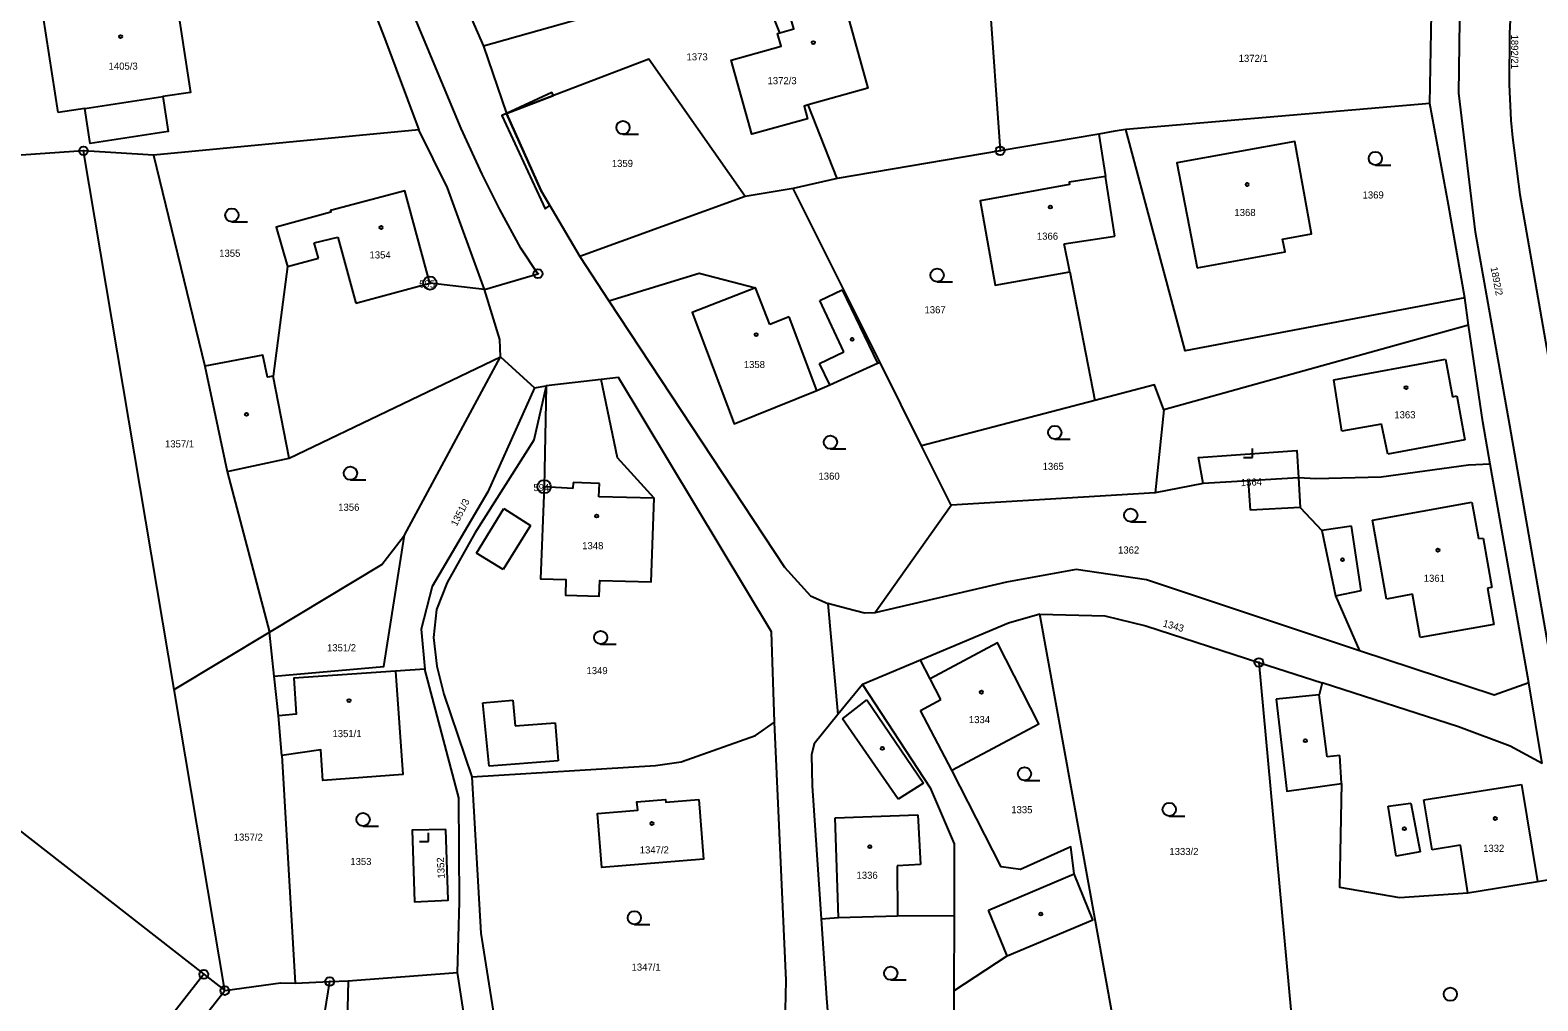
# Model space of a CAD drawing. Extents: x -587171 to -555306, y -1167727 to -1074732.
# Drawn here: x -559852.3 to -559682.1, y -1076385.2 to -1076275.6 of the extents above; entities that cross this region are included whole.
import ezdxf

# ---------------------------------------------------------------- set-up
doc = ezdxf.new("R2010")
doc.units = 0
for name, color, linetype in [('Hranice parcel', 7, 'Continuous'), ('Parcelní čísla', 7, 'Continuous'), ('Vnitřní kresba', 7, 'Continuous'), ('Věcná břemena k části', 7, 'Continuous'), ('Značky bodu BP', 7, 'Continuous'), ('Značky budov', 7, 'Continuous'), ('Značky kultur', 7, 'Continuous')]:
    doc.layers.add(name, color=color, linetype=linetype)

msp = doc.modelspace()

# ---------------------------------------------------------------- linework, layer by layer
at = {"layer": 'Hranice parcel'}
for p, q in [((-559746.19, -1076240.66), (-559742.81, -1076289.2)), ((-559770.49, -1076268.74), (-559801.09, -1076277.4)), ((-559767.68, -1076275.89), (-559770.49, -1076268.74)), ((-559801.09, -1076277.4), (-559798.5, -1076284.98)), ((-559761.21, -1076292.32), (-559764.48, -1076284.02)), ((-559694.32, -1076283.88), (-559728.64, -1076286.81)), ((-559808.4, -1076286.82), (-559838.33, -1076289.68)), ((-559731.68, -1076287.32), (-559742.81, -1076289.2)), ((-559838.33, -1076289.68), (-559846.23, -1076289.21)), ((-559836.01, -1076350.01), (-559846.23, -1076289.21)), ((-559742.81, -1076289.2), (-559761.21, -1076292.32)), ((-559838.33, -1076289.68), (-559832.53, -1076313.51)), ((-559761.21, -1076292.32), (-559766.15, -1076293.47)), ((-559771.58, -1076294.37), (-559790.22, -1076301.15)), ((-559766.15, -1076293.47), (-559771.58, -1076294.37)), ((-559756.34, -1076313.12), (-559766.15, -1076293.47)), ((-559790.22, -1076301.15), (-559786.94, -1076306.13)), ((-559689.97, -1076308.89), (-559690.36, -1076305.79)), ((-559689.97, -1076308.89), (-559724.34, -1076318.46)), ((-559810.01, -1076332.61), (-559799.17, -1076312.48)), ((-559799.17, -1076312.48), (-559795.34, -1076315.97)), ((-559832.53, -1076313.51), (-559830.02, -1076325.39)), ((-559751.67, -1076322.49), (-559756.34, -1076313.12)), ((-559795.34, -1076315.97), (-559794.04, -1076315.72)), ((-559787.84, -1076315.03), (-559794.04, -1076315.72)), ((-559732.13, -1076317.38), (-559751.67, -1076322.49)), ((-559724.34, -1076318.46), (-559725.3, -1076327.83)), ((-559748.34, -1076329.2), (-559751.67, -1076322.49)), ((-559683.14, -1076349.27), (-559687.53, -1076324.57)), ((-559830.02, -1076325.39), (-559825.24, -1076343.53)), ((-559725.3, -1076327.83), (-559748.34, -1076329.2)), ((-559719.91, -1076326.76), (-559725.3, -1076327.83)), ((-559756.94, -1076341.36), (-559748.34, -1076329.2)), ((-559762.25, -1076340.3), (-559761.13, -1076352.85)), ((-559730.08, -1076387.01), (-559738.33, -1076341.52)), ((-559836.01, -1076350.01), (-559825.24, -1076343.53)), ((-559824.71, -1076348.5), (-559825.24, -1076343.53)), ((-559751.79, -1076346.69), (-559758.34, -1076349.44)), ((-559713.61, -1076346.96), (-559709.16, -1076395.49)), ((-559713.61, -1076346.96), (-559706.47, -1076349.27)), ((-559824.24, -1076353), (-559824.71, -1076348.5)), ((-559807.72, -1076347.73), (-559811.03, -1076347.93)), ((-559830.29, -1076384), (-559836.01, -1076350.01)), ((-559758.34, -1076349.44), (-559761.13, -1076352.85)), ((-559681.64, -1076358.38), (-559683.14, -1076349.27)), ((-559823.85, -1076357.47), (-559824.24, -1076353)), ((-559823.85, -1076357.47), (-559822.35, -1076383.15)), ((-559682.16, -1076371.7), (-559679.2, -1076371.2)), ((-559748.01, -1076375.52), (-559748.02, -1076384.02)), ((-559832.66, -1076382.16), (-559859.22, -1076415.94)), ((-559832.66, -1076382.16), (-559830.29, -1076384)), ((-559816.37, -1076382.89), (-559804.04, -1076381.95)), ((-559850.66, -1076409.89), (-559830.29, -1076384)), ((-559824.03, -1076417.57), (-559818.45, -1076382.98)), ((-559822.35, -1076383.15), (-559818.45, -1076382.98)), ((-559818.45, -1076382.98), (-559816.37, -1076382.89)), ((-559816.37, -1076382.89), (-559817.26, -1076419.52)), ((-559748.02, -1076384.02), (-559748.03, -1076392.42))]:
    msp.add_line(p, q, dxfattribs=at)
for points in [[(-559800.97, -1076304.86), (-559794.95, -1076303.08), (-559796.9, -1076300.21), (-559799.24, -1076295.84), (-559801.24, -1076291.85), (-559803.62, -1076286.68), (-559812.53, -1076265.28), (-559817.89, -1076252.34), (-559821.44, -1076243.02), (-559823.53, -1076236.61), (-559824.03, -1076234.73), (-559826.59, -1076224.66), (-559827.84, -1076218.06), (-559841.06, -1076192.8), (-559849.12, -1076174.99), (-559857.26, -1076167.36)], [(-559694.32, -1076283.88), (-559693.95, -1076263.51), (-559689.57, -1076246.99)], [(-559811.08, -1076254.57), (-559808.95, -1076259.43), (-559801.09, -1076277.4)], [(-559816.53, -1076265.53), (-559812.23, -1076276.55), (-559808.4, -1076286.82)], [(-559684.85, -1076265.92), (-559685.34, -1076275.96), (-559685.36, -1076281.72), (-559685.2, -1076285.73), (-559685.01, -1076287.72), (-559684.15, -1076294.13), (-559683.32, -1076299.07), (-559680, -1076318.08), (-559678.38, -1076327.51), (-559676.63, -1076337.35), (-559674.34, -1076350.35), (-559672.89, -1076358.68), (-559670.79, -1076370.56), (-559668.73, -1076382.34), (-559667.79, -1076387.64), (-559663.89, -1076409.78), (-559663.07, -1076410.57), (-559662.14, -1076410.65), (-559660.67, -1076410.62)], [(-559767.68, -1076275.89), (-559766.1, -1076275.44), (-559767.03, -1076272.1), (-559760.97, -1076270.42), (-559757.74, -1076282.14), (-559764.48, -1076284.02)], [(-559849.1, -1076284.9), (-559850.79, -1076273.98), (-559842.25, -1076272.6), (-559842.49, -1076271.11), (-559839.44, -1076270.92), (-559839.49, -1076270.62), (-559838.04, -1076270.69), (-559837.85, -1076271.89), (-559835.86, -1076271.56), (-559834.16, -1076282.61), (-559837.28, -1076283.08), (-559836.67, -1076287.04), (-559845.47, -1076288.38), (-559846.07, -1076284.43), (-559849.1, -1076284.9)], [(-559764.48, -1076284.02), (-559764.93, -1076284.15), (-559764.56, -1076285.6), (-559770.81, -1076287.33), (-559773.14, -1076278.97), (-559767.51, -1076277.41), (-559767.91, -1076275.96), (-559767.68, -1076275.89)], [(-559771.58, -1076294.37), (-559782.43, -1076278.85), (-559798.5, -1076284.98)], [(-559690.36, -1076305.79), (-559692.23, -1076295.31), (-559694.32, -1076283.88)], [(-559798.5, -1076284.98), (-559794.59, -1076293.71), (-559790.22, -1076301.15)], [(-559800.97, -1076304.86), (-559805.16, -1076293.4), (-559808.4, -1076286.82)], [(-559731.68, -1076287.32), (-559730.93, -1076292.12), (-559735.02, -1076292.76), (-559734.98, -1076293.02), (-559745.06, -1076294.85), (-559743.38, -1076304.37), (-559734.96, -1076302.86), (-559732.13, -1076317.38)], [(-559728.64, -1076286.81), (-559729.87, -1076287), (-559731.68, -1076287.32)], [(-559690.36, -1076305.79), (-559721.93, -1076311.8), (-559728.64, -1076286.81)], [(-559846.23, -1076289.21), (-559860.89, -1076290.23), (-559893.42, -1076293.34)], [(-559720.57, -1076302.43), (-559710.66, -1076300.61), (-559710.93, -1076299.17), (-559707.66, -1076298.56), (-559709.55, -1076288.14), (-559722.85, -1076290.57), (-559720.57, -1076302.43)], [(-559893.42, -1076293.34), (-559875.13, -1076349.05), (-559832.66, -1076382.16)], [(-559800.97, -1076304.86), (-559807.14, -1076304.14), (-559809.99, -1076293.71), (-559818.38, -1076295.96), (-559818.33, -1076296.13), (-559824.48, -1076297.83), (-559823.22, -1076302.26), (-559824.82, -1076314.65), (-559825.46, -1076314.77), (-559826, -1076312.27), (-559832.53, -1076313.51)], [(-559786.94, -1076306.13), (-559776.75, -1076303.02), (-559770.42, -1076304.66), (-559777.56, -1076307.45), (-559772.82, -1076320.01), (-559763.47, -1076316.27), (-559762.03, -1076315.61), (-559756.65, -1076313.18), (-559756.34, -1076313.12)], [(-559799.17, -1076312.48), (-559799.26, -1076310.52), (-559800.97, -1076304.86)], [(-559786.94, -1076306.13), (-559767.15, -1076336.2), (-559764.2, -1076339.43), (-559762.25, -1076340.3)], [(-559687.53, -1076324.57), (-559688.36, -1076319.79), (-559689.97, -1076308.89)], [(-559830.02, -1076325.39), (-559823.02, -1076323.91), (-559799.17, -1076312.48)], [(-559795.34, -1076315.97), (-559800.62, -1076327.69), (-559806.89, -1076338.39), (-559808.15, -1076343.22), (-559807.72, -1076347.73)], [(-559794.04, -1076315.72), (-559795.41, -1076321.87), (-559802.07, -1076332.38), (-559805.2, -1076337.92), (-559806.4, -1076340.98), (-559806.74, -1076344.16), (-559806.38, -1076347.37), (-559805.57, -1076350.54), (-559802.41, -1076359.86)], [(-559794.04, -1076315.72), (-559794.26, -1076327.12), (-559794.65, -1076337.52), (-559791.8, -1076337.59), (-559791.84, -1076339.35), (-559788.03, -1076339.46), (-559787.98, -1076337.7), (-559782.17, -1076337.85), (-559781.86, -1076328.43), (-559785.98, -1076323.86), (-559787.84, -1076315.03)], [(-559768.25, -1076353.7), (-559768.62, -1076343.5), (-559785.86, -1076314.81), (-559787.84, -1076315.03)], [(-559724.34, -1076318.46), (-559725.39, -1076315.62), (-559732.13, -1076317.38)], [(-559719.91, -1076326.76), (-559720.42, -1076323.83), (-559709.34, -1076323.02), (-559709.14, -1076326.13)], [(-559687.53, -1076324.57), (-559689.95, -1076324.68), (-559699.8, -1076326.03), (-559707.17, -1076326.23), (-559709.14, -1076326.13)], [(-559709.14, -1076326.13), (-559714.77, -1076326.46), (-559719.91, -1076326.76)], [(-559709.14, -1076326.13), (-559708.97, -1076329.46), (-559706.49, -1076332.05), (-559704.95, -1076339.45), (-559702.24, -1076345.64)], [(-559825.24, -1076343.53), (-559812.56, -1076335.9), (-559810.01, -1076332.61)], [(-559824.71, -1076348.5), (-559812.33, -1076347.43), (-559810.01, -1076332.61)], [(-559702.24, -1076345.64), (-559726.29, -1076337.65), (-559734.22, -1076336.48), (-559742.09, -1076337.88), (-559756.94, -1076341.36)], [(-559756.94, -1076341.36), (-559758.11, -1076341.38), (-559760.15, -1076340.87), (-559762.25, -1076340.3)], [(-559738.33, -1076341.52), (-559741.88, -1076342.53), (-559751.79, -1076346.69)], [(-559738.33, -1076341.52), (-559731, -1076341.7), (-559726.37, -1076342.84), (-559713.61, -1076346.96)], [(-559748.02, -1076384.02), (-559742.01, -1076380.08), (-559732.34, -1076376.02), (-559734.46, -1076370.82), (-559734.83, -1076367.76), (-559740.49, -1076370.33), (-559742.68, -1076370.04), (-559748.24, -1076359.12), (-559738.45, -1076353.89), (-559743.09, -1076344.75), (-559750.71, -1076348.8), (-559751.79, -1076346.69)], [(-559683.14, -1076349.27), (-559687.08, -1076350.67), (-559702.24, -1076345.64)], [(-559811.03, -1076347.93), (-559822.5, -1076348.74), (-559822.22, -1076352.78), (-559824.24, -1076353)], [(-559811.03, -1076347.93), (-559810.2, -1076359.59), (-559819.22, -1076360.27), (-559819.46, -1076356.82), (-559823.85, -1076357.47)], [(-559804.04, -1076381.95), (-559803.79, -1076374), (-559803.88, -1076362.26), (-559807.72, -1076347.73)], [(-559758.34, -1076349.44), (-559750.69, -1076361.1), (-559747.99, -1076367.42), (-559748.01, -1076375.52)], [(-559706.47, -1076349.27), (-559706.8, -1076350.6), (-559711.66, -1076351.09)], [(-559681.64, -1076358.38), (-559685.26, -1076356.4), (-559691.1, -1076354.24), (-559706.47, -1076349.27)], [(-559711.66, -1076351.09), (-559710.45, -1076361.5), (-559704.29, -1076360.62)], [(-559802.41, -1076359.86), (-559781.68, -1076358.6), (-559778.81, -1076358.17), (-559770.41, -1076355.2), (-559768.25, -1076353.7)], [(-559767.04, -1076386.16), (-559766.95, -1076382.85), (-559768.25, -1076353.7)], [(-559761.13, -1076352.85), (-559763.8, -1076356.16), (-559764.1, -1076357.4), (-559764.02, -1076360.87), (-559763, -1076375.89)], [(-559802.41, -1076359.86), (-559801.41, -1076377.51), (-559799.2, -1076391.32)], [(-559704.29, -1076360.62), (-559704.53, -1076372.32), (-559697.73, -1076373.48)], [(-559776.82, -1076362.43), (-559776.27, -1076369.17), (-559787.75, -1076370.1), (-559788.24, -1076364.02), (-559783.68, -1076363.64), (-559783.8, -1076362.69), (-559780.58, -1076362.43), (-559780.53, -1076362.72), (-559776.82, -1076362.43)], [(-559805.35, -1076365.82), (-559809.14, -1076365.9), (-559808.89, -1076374), (-559805.1, -1076373.8), (-559805.35, -1076365.82)], [(-559697.73, -1076373.48), (-559690.04, -1076372.95), (-559682.16, -1076371.7)], [(-559763, -1076375.89), (-559761.06, -1076375.76), (-559754.39, -1076375.56), (-559748.01, -1076375.52)], [(-559763, -1076375.89), (-559762.39, -1076384.85), (-559761.67, -1076393.83)], [(-559789.16, -1076422.56), (-559789.8, -1076418.9), (-559790.62, -1076415.63), (-559800.04, -1076398.01), (-559802.57, -1076391.51), (-559804.04, -1076381.95)], [(-559830.29, -1076384), (-559824, -1076383.13), (-559822.35, -1076383.15)]]:
    msp.add_lwpolyline(points, dxfattribs=at)
at = {"layer": 'Vnitřní kresba'}
for p, q in [((-559691.06, -1076282.71), (-559690.81, -1076264.65)), ((-559846.07, -1076284.43), (-559837.28, -1076283.08)), ((-559689.16, -1076298.39), (-559691.06, -1076282.71)), ((-559729.87, -1076298.86), (-559730.93, -1076292.12)), ((-559820.2, -1076299.58), (-559817.55, -1076298.94)), ((-559817.55, -1076298.94), (-559815.49, -1076306.41)), ((-559735.58, -1076299.72), (-559729.87, -1076298.86)), ((-559685.31, -1076320.23), (-559689.16, -1076298.39)), ((-559819.72, -1076301.31), (-559820.2, -1076299.58)), ((-559734.96, -1076302.86), (-559735.58, -1076299.72)), ((-559823.22, -1076302.26), (-559819.72, -1076301.31)), ((-559815.49, -1076306.41), (-559807.14, -1076304.14)), ((-559768.8, -1076308.82), (-559770.42, -1076304.66)), ((-559763.14, -1076306.09), (-559760.64, -1076304.89)), ((-559760.45, -1076311.9), (-559763.14, -1076306.09)), ((-559760.64, -1076304.89), (-559756.65, -1076313.18)), ((-559766.6, -1076307.94), (-559768.8, -1076308.82)), ((-559763.47, -1076316.27), (-559766.6, -1076307.94)), ((-559763.17, -1076313.22), (-559760.45, -1076311.9)), ((-559705.14, -1076315.06), (-559692.55, -1076312.71)), ((-559692.55, -1076312.71), (-559691.77, -1076316.96)), ((-559823.02, -1076323.91), (-559824.82, -1076314.65)), ((-559762.03, -1076315.61), (-559763.17, -1076313.22)), ((-559704.24, -1076320.86), (-559705.14, -1076315.06)), ((-559691.77, -1076316.96), (-559691.29, -1076316.87)), ((-559691.29, -1076316.87), (-559690.38, -1076321.83)), ((-559699.79, -1076320.06), (-559704.24, -1076320.86)), ((-559699.05, -1076323.46), (-559699.79, -1076320.06)), ((-559677.67, -1076364.08), (-559685.31, -1076320.23)), ((-559690.38, -1076321.83), (-559699.05, -1076323.46)), ((-559790.98, -1076326.63), (-559791.01, -1076327.31)), ((-559788.01, -1076326.76), (-559790.98, -1076326.63)), ((-559714.57, -1076329.77), (-559714.77, -1076326.46)), ((-559791.01, -1076327.31), (-559794.26, -1076327.12)), ((-559788.07, -1076328.27), (-559788.01, -1076326.76)), ((-559781.86, -1076328.43), (-559788.07, -1076328.27)), ((-559801.88, -1076334.62), (-559798.79, -1076329.6)), ((-559798.79, -1076329.6), (-559795.8, -1076331.51)), ((-559708.97, -1076329.46), (-559714.57, -1076329.77)), ((-559700.81, -1076330.9), (-559689.57, -1076328.85)), ((-559689.57, -1076328.85), (-559688.84, -1076332.97)), ((-559795.8, -1076331.51), (-559798.87, -1076336.47)), ((-559703.16, -1076331.57), (-559706.49, -1076332.05)), ((-559702.06, -1076338.84), (-559703.16, -1076331.57)), ((-559699.23, -1076339.8), (-559700.81, -1076330.9)), ((-559688.84, -1076332.97), (-559688.31, -1076332.95)), ((-559688.31, -1076332.95), (-559687.31, -1076338.49)), ((-559798.87, -1076336.47), (-559801.88, -1076334.62)), ((-559687.31, -1076338.49), (-559687.83, -1076338.58)), ((-559687.83, -1076338.58), (-559687.1, -1076342.67)), ((-559704.95, -1076339.45), (-559702.06, -1076338.84)), ((-559696.28, -1076339.27), (-559699.23, -1076339.8)), ((-559695.4, -1076344.15), (-559696.28, -1076339.27)), ((-559687.1, -1076342.67), (-559695.4, -1076344.15)), ((-559749.48, -1076351.13), (-559750.71, -1076348.8)), ((-559801.18, -1076351.53), (-559797.78, -1076351.21)), ((-559800.45, -1076358.65), (-559801.18, -1076351.53)), ((-559797.78, -1076351.21), (-559797.53, -1076354.11)), ((-559760.58, -1076353.33), (-559757.86, -1076351.18)), ((-559757.86, -1076351.18), (-559751.47, -1076360.58)), ((-559751.78, -1076352.38), (-559749.48, -1076351.13)), ((-559705.9, -1076357.61), (-559706.8, -1076350.6)), ((-559797.53, -1076354.11), (-559793.01, -1076353.76)), ((-559793.01, -1076353.76), (-559792.66, -1076358.06)), ((-559754.33, -1076362.4), (-559760.58, -1076353.33)), ((-559748.24, -1076359.12), (-559751.78, -1076352.38)), ((-559792.66, -1076358.06), (-559800.45, -1076358.65)), ((-559704.46, -1076357.47), (-559705.9, -1076357.61)), ((-559704.29, -1076360.62), (-559704.46, -1076357.47)), ((-559751.47, -1076360.58), (-559754.33, -1076362.4)), ((-559695.01, -1076362.46), (-559683.98, -1076360.74)), ((-559683.98, -1076360.74), (-559682.16, -1076371.7)), ((-559699.01, -1076363.17), (-559696.46, -1076362.84)), ((-559698.12, -1076368.83), (-559699.01, -1076363.17)), ((-559696.46, -1076362.84), (-559695.43, -1076368.33)), ((-559694.07, -1076368.1), (-559695.01, -1076362.46)), ((-559761.42, -1076364.49), (-559752.1, -1076364.18)), ((-559761.06, -1076375.76), (-559761.42, -1076364.49)), ((-559752.1, -1076364.18), (-559751.79, -1076369.76)), ((-559695.43, -1076368.33), (-559698.12, -1076368.83)), ((-559690.87, -1076367.57), (-559694.07, -1076368.1)), ((-559690.04, -1076372.95), (-559690.87, -1076367.57)), ((-559751.79, -1076369.76), (-559754.41, -1076369.91)), ((-559754.41, -1076369.91), (-559754.39, -1076375.56)), ((-559744.11, -1076374.91), (-559734.46, -1076370.82)), ((-559742.01, -1076380.08), (-559744.11, -1076374.91))]:
    msp.add_line(p, q, dxfattribs=at)
at = {"layer": 'Věcná břemena k části'}
for points in [[(-559793.21, -1076282.96), (-559793.39, -1076282.62), (-559798.5, -1076284.98)], [(-559793.61, -1076295.37), (-559794.59, -1076293.71), (-559798.5, -1076284.98), (-559799.04, -1076285.23), (-559794.15, -1076295.74)]]:
    msp.add_lwpolyline(points, close=True, dxfattribs=at)
at = {"layer": 'Značky bodu BP'}
for centre, radius in [((-559846.23, -1076289.21), 0.5), ((-559846.23, -1076289.21), 0.0303), ((-559742.81, -1076289.2), 0.5), ((-559742.81, -1076289.2), 0.0303), ((-559794.95, -1076303.08), 0.5), ((-559807.14, -1076304.14), 0.75), ((-559807.14, -1076304.14), 0.03), ((-559794.95, -1076303.08), 0.0303), ((-559794.26, -1076327.12), 0.75), ((-559794.26, -1076327.12), 0.03), ((-559713.61, -1076346.96), 0.5), ((-559713.61, -1076346.96), 0.0303), ((-559832.66, -1076382.16), 0.5), ((-559832.66, -1076382.16), 0.0303), ((-559818.45, -1076382.98), 0.5), ((-559830.29, -1076384), 0.5), ((-559830.29, -1076384), 0.0303), ((-559818.45, -1076382.98), 0.0303)]:
    msp.add_circle(centre, radius, dxfattribs=at)
at = {"layer": 'Značky budov'}
for centre in [(-559842.04, -1076276.31), (-559763.89, -1076276.99), (-559714.94, -1076293.01), (-559737.15, -1076295.55), (-559812.66, -1076297.86), (-559770.33, -1076309.97), (-559759.5, -1076310.5), (-559697.01, -1076315.93), (-559827.84, -1076318.95), (-559788.34, -1076330.43), (-559704.18, -1076335.37), (-559693.41, -1076334.29), (-559744.92, -1076350.31), (-559816.27, -1076351.27), (-559756.1, -1076356.66), (-559708.37, -1076355.8), (-559782.09, -1076365.14), (-559697.19, -1076365.73), (-559686.94, -1076364.57), (-559757.51, -1076367.75), (-559738.21, -1076375.35)]:
    msp.add_circle(centre, 0.175, dxfattribs=at)
at = {"layer": 'Značky kultur'}
for p, q in [((-559785.36, -1076287.34), (-559783.61, -1076287.34)), ((-559700.47, -1076290.81), (-559698.72, -1076290.81)), ((-559829.49, -1076297.21), (-559827.74, -1076297.21)), ((-559749.92, -1076303.99), (-559748.17, -1076303.99)), ((-559761.96, -1076322.86), (-559760.21, -1076322.86)), ((-559736.64, -1076321.74), (-559734.89, -1076321.74)), ((-559714.33, -1076323.81), (-559714.33, -1076322.81)), ((-559715.33, -1076323.81), (-559714.33, -1076323.81)), ((-559816.12, -1076326.36), (-559814.37, -1076326.36)), ((-559728.07, -1076331.09), (-559726.32, -1076331.09)), ((-559787.88, -1076344.89), (-559786.13, -1076344.89)), ((-559740.06, -1076360.28), (-559738.31, -1076360.28)), ((-559814.69, -1076365.44), (-559812.94, -1076365.44)), ((-559723.72, -1076364.3), (-559721.97, -1076364.3)), ((-559808.31, -1076367.19), (-559807.31, -1076367.19)), ((-559807.31, -1076367.19), (-559807.31, -1076366.19)), ((-559784.08, -1076376.53), (-559782.33, -1076376.53)), ((-559755.15, -1076382.8), (-559753.4, -1076382.8))]:
    msp.add_line(p, q, dxfattribs=at)
for centre in [(-559785.36, -1076286.59), (-559700.47, -1076290.06), (-559829.49, -1076296.46), (-559749.92, -1076303.24), (-559761.96, -1076322.11), (-559736.64, -1076320.99), (-559816.12, -1076325.61), (-559728.07, -1076330.34), (-559787.88, -1076344.14), (-559740.06, -1076359.53), (-559814.69, -1076364.69), (-559723.72, -1076363.55), (-559784.08, -1076375.78), (-559755.15, -1076382.05), (-559692.01, -1076384.41)]:
    msp.add_circle(centre, 0.75, dxfattribs=at)

# ---------------------------------------------------------------- texts
at = {"layer": 'Parcelní čísla'}
for s, rotation, p in [('1892/21', 270, (-559685.15, -1076276.09)), ('1892/2', 281, (-559687.48, -1076302.39)), ('1364', 3, (-559715.63, -1076327.07)), ('1351/3', 63, (-559804.12, -1076331.66)), ('1343', 344, (-559724.51, -1076342.88)), ('1352', 93, (-559805.45, -1076371.33))]:
    msp.add_text(s, height=0.803, rotation=rotation, dxfattribs=at).set_placement(p)
for s, p in [('1373', (-559778.19, -1076279)), ('1372/1', (-559715.89, -1076279.17)), ('1405/3', (-559843.4, -1076280.05)), ('1372/3', (-559769.05, -1076281.69)), ('1359', (-559786.62, -1076291.03)), ('1369', (-559701.91, -1076294.59)), ('1368', (-559716.37, -1076296.57)), ('1366', (-559738.66, -1076299.24)), ('1355', (-559830.92, -1076301.17)), ('1354', (-559813.96, -1076301.36)), ('1367', (-559751.34, -1076307.55)), ('1358', (-559771.73, -1076313.73)), ('1363', (-559698.33, -1076319.4)), ('1357/1', (-559837.04, -1076322.69)), ('1365', (-559738.01, -1076325.23)), ('1360', (-559763.3, -1076326.33)), ('1356', (-559817.49, -1076329.84)), ('1348', (-559789.96, -1076334.18)), ('1362', (-559729.5, -1076334.67)), ('1361', (-559695.01, -1076337.86)), ('1351/2', (-559818.76, -1076345.7)), ('1349', (-559789.48, -1076348.28)), ('1334', (-559746.33, -1076353.81)), ('1351/1', (-559818.14, -1076355.39)), ('1335', (-559741.55, -1076363.98)), ('1357/2', (-559829.28, -1076367.08)), ('1332', (-559688.31, -1076368.34)), ('1353', (-559816.13, -1076369.83)), ('1347/2', (-559783.47, -1076368.52)), ('1333/2', (-559723.71, -1076368.7)), ('1336', (-559759.01, -1076371.38)), ('1347/1', (-559784.39, -1076381.75))]:
    msp.add_text(s, height=0.803, dxfattribs=at).set_placement(p)
at = {"layer": 'Značky bodu BP'}
for s, p in [('595', (-559808.36, -1076304.64)), ('594', (-559795.47, -1076327.62))]:
    msp.add_text(s, height=0.803, dxfattribs=at).set_placement(p)

doc.saveas('drawing.dxf')
